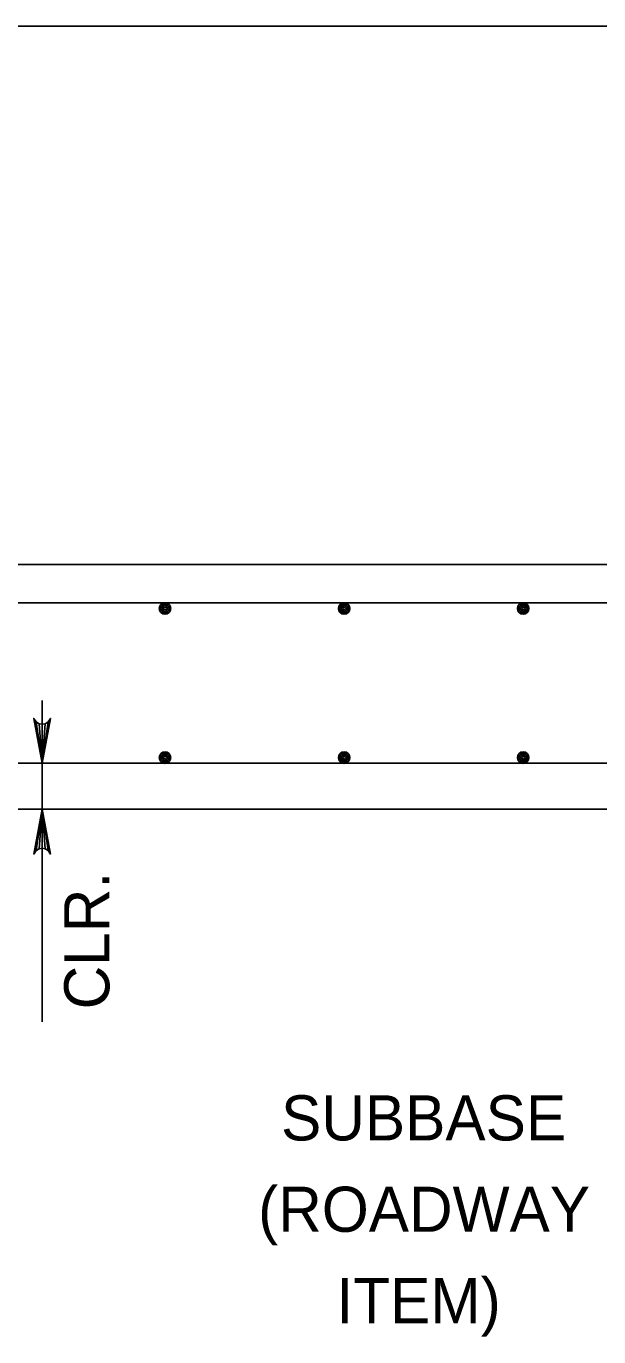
# Model space of a CAD drawing. Extents: x 636530 to 644067, y 294168 to 299122.
# Drawn here: x 640236.1 to 640274.1, y 295462.2 to 295549.3 of the extents above; entities that cross this region are included whole.
import ezdxf

# ---------------------------------------------------------------- set-up
doc = ezdxf.new("R2010")
doc.units = 0
doc.layers.add('1', color=7, linetype='Continuous')

msp = doc.modelspace()

# ---------------------------------------------------------------- linework, layer by layer
at = {"layer": '1'}
for p, q in [((640050.674, 295549.317), (640355.474, 295549.317)), ((640050.674, 295513.543), (640355.474, 295513.543)), ((640088.837, 295511.004), (640318.391, 295511.004)), ((640237.122, 295483.15), (640237.122, 295504.512)), ((640088.837, 295500.336), (640318.391, 295500.336)), ((640062.437, 295497.288), (640355.474, 295497.288))]:
    msp.add_line(p, q, dxfattribs=at)
for points in [[(640237.122, 295500.336), (640236.563, 295503.318), (640236.722, 295503.088), (640236.922, 295502.97), (640237.122, 295502.936), (640237.322, 295502.97), (640237.522, 295503.088), (640237.682, 295503.318), (640237.122, 295500.336), (640237.522, 295503.088), (640237.322, 295502.97), (640237.122, 295500.336), (640237.122, 295502.936), (640236.922, 295502.97), (640237.122, 295500.336), (640236.722, 295503.088)], [(640237.122, 295497.288), (640237.682, 295494.305), (640237.522, 295494.535), (640237.322, 295494.653), (640237.122, 295494.688), (640236.922, 295494.653), (640236.722, 295494.535), (640236.563, 295494.305), (640237.122, 295497.288), (640236.722, 295494.535), (640236.922, 295494.653), (640237.122, 295497.288), (640237.122, 295494.688), (640237.322, 295494.653), (640237.122, 295497.288), (640237.522, 295494.535)]]:
    msp.add_lwpolyline(points, dxfattribs=at)
for centre, radius in [((640245.29, 295510.623), 0.381), ((640245.29, 295510.623), 0.286), ((640245.29, 295510.623), 0.19), ((640245.29, 295510.623), 0.0952), ((640257.196, 295510.623), 0.381), ((640257.196, 295510.623), 0.286), ((640257.196, 295510.623), 0.19), ((640257.196, 295510.623), 0.0952), ((640269.101, 295510.623), 0.381), ((640269.101, 295510.623), 0.286), ((640269.101, 295510.623), 0.19), ((640269.101, 295510.623), 0.0952), ((640245.29, 295500.716), 0.381), ((640245.29, 295500.716), 0.286), ((640245.29, 295500.716), 0.19), ((640245.29, 295500.716), 0.0952), ((640257.196, 295500.716), 0.381), ((640257.196, 295500.716), 0.286), ((640257.196, 295500.716), 0.19), ((640257.196, 295500.716), 0.0952), ((640269.101, 295500.716), 0.381), ((640269.101, 295500.716), 0.286), ((640269.101, 295500.716), 0.19), ((640269.101, 295500.716), 0.0952)]:
    msp.add_circle(centre, radius, dxfattribs=at)

# ---------------------------------------------------------------- texts
for s, rotation, p in [('CLR.', 90, (640241.59, 295483.985)), ('SUBBASE', 360, (640253.004, 295475.276)), ('(ROADWAY', 360, (640251.481, 295469.204)), ('ITEM)', 360, (640256.69, 295463.132))]:
    msp.add_text(s, height=3, rotation=rotation, dxfattribs=at).set_placement(p)

doc.saveas('drawing.dxf')
